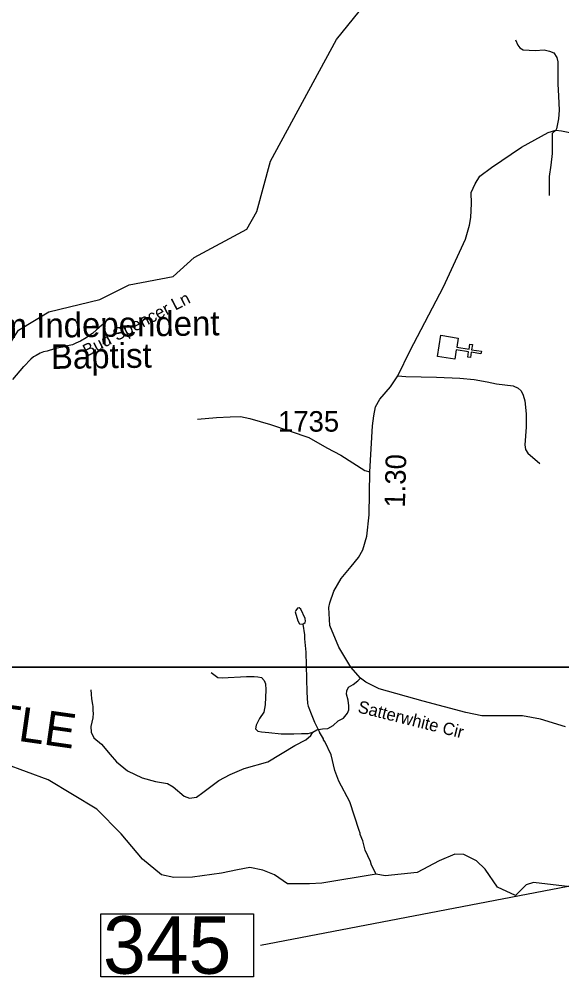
# Model space of a CAD drawing. Extents: x 1159738 to 1321356, y 736314 to 882035.
# Drawn here: x 1292948 to 1296251, y 780405 to 786244 of the extents above; entities that cross this region are included whole.
import ezdxf

# ---------------------------------------------------------------- set-up
doc = ezdxf.new("R2010")
doc.units = 0
for name, color, linetype in [('Exist Cultural Church CELL', 7, 'Continuous'), ('Exist Cultural Church Label', 7, 'Continuous'), ('Exist Hydrographic Creek Single Shore', 7, 'Continuous'), ('Exist Hydrographic Misc Water Feature', 7, 'Continuous'), ('Exist Hydrographic River Shore Label', 7, 'Continuous'), ('Exist Road Non-System Type 51', 7, 'Continuous'), ('Exist Road Non-System Type 51 Label', 7, 'Continuous'), ('Exist Road Secondary Mileage Hundredths English Label', 7, 'Continuous'), ('Exist Road Secondary Structure Standard Bridge Number Label', 7, 'Continuous'), ('Exist Road Secondary Type 51 Attributed', 7, 'Continuous'), ('Exist Road Secondary Type 51 Label', 7, 'Continuous'), ('Exist Road Secondary Type 51 Number Label', 7, 'Continuous'), ('Map Preparation Inset Cut Line', 7, 'Continuous')]:
    doc.layers.add(name, color=color, linetype=linetype)

msp = doc.modelspace()

# ---------------------------------------------------------------- linework, layer by layer
at = {"layer": 'Exist Cultural Church CELL'}
msp.add_lwpolyline([(1295619.9, 784301.7), (1295610.9, 784245.5), (1295686.1, 784233.4), (1295691.2, 784265), (1295707, 784262.5), (1295701.9, 784230.9), (1295761.3, 784221.3), (1295758.7, 784205.5), (1295699.4, 784215.1), (1295694.3, 784183.5), (1295678.5, 784186), (1295683.6, 784217.6), (1295608.4, 784229.7), (1295599.1, 784172.8), (1295494, 784189.7), (1295514.8, 784318.7)], close=True, dxfattribs=at)
at = {"layer": 'Exist Hydrographic Creek Single Shore'}
msp.add_lwpolyline([(1296388, 780949.3), (1296232.4, 780967.6), (1296078.4, 780985.9), (1296034.1, 780972.2), (1295968, 780906.5), (1295858.8, 780957.7), (1295783.7, 781067.1), (1295732.4, 781118.3), (1295653.9, 781155.9), (1295599.3, 781159.3), (1295503.6, 781118.3), (1295370.5, 781046.6), (1295175.8, 781026.1), (1295121, 781035.9), (1294790, 780981.7), (1294714.8, 780978.2), (1294619.2, 780978.2), (1294581.7, 780978.2), (1294503.1, 781032.9), (1294431.4, 781060.2), (1294352.9, 781077.3), (1294277.8, 781063.7), (1294178.7, 781043.2), (1294002.3, 781019.2), (1293889.6, 781015.8), (1293814.5, 781032.8), (1293698.4, 781128.5), (1293568.6, 781282.3), (1293421.8, 781432.6), (1293124.7, 781610.3), (1292861.8, 781709.4)], dxfattribs=at)
at = {"layer": 'Exist Hydrographic Misc Water Feature'}
for points in [[(1292628.5, 784090.7), (1292786.5, 784103.9), (1292943.5, 784350.3), (1293129.5, 784461.4), (1293439.5, 784537.2), (1293617.5, 784625.6), (1293884.5, 784676), (1294013.6, 784791.6), (1294334.6, 784965.7), (1294395.6, 785072.8), (1294477.5, 785379.7), (1294879.5, 786120.1), (1295017.5, 786291.3), (1295219.5, 786730.4), (1295761.5, 787415.4), (1296013.5, 787810.9)], [(1294674.5, 782558.5), (1294689, 782569), (1294691.3, 782577), (1294689.7, 782593), (1294663.5, 782649.9), (1294651.7, 782658.2), (1294641.6, 782656.5), (1294631.2, 782642.9), (1294628.9, 782634.9), (1294643.3, 782578.5), (1294654.8, 782562.1), (1294674.5, 782558.5)], [(1294674.5, 782558.5), (1294684.7, 782493.2), (1294683.9, 782469.2), (1294693.5, 782388.9), (1294698, 782144.7), (1294704, 782076.5), (1294707.5, 782060.4), (1294729.7, 782003.7), (1294746.5, 781963.1), (1294776.7, 781902.1)], [(1295121, 781035.9), (1295117.7, 781044.4), (1295093, 781091.1), (1295085.6, 781113.3), (1295053.5, 781182.2), (1295039, 781238.6), (1295024.2, 781279), (1295024.4, 781287), (1295016.8, 781303.2), (1294959.7, 781476.7), (1294894.6, 781602.8), (1294870.2, 781667.8), (1294846.7, 781764), (1294808.2, 781845.1), (1294800.6, 781855.3), (1294800.7, 781861.3), (1294776.7, 781902.1)]]:
    msp.add_lwpolyline(points, dxfattribs=at)
at = {"layer": 'Exist Road Non-System Type 51'}
for points in [[(1295969.8, 786117.2), (1295983.8, 786086.2), (1295996.2, 786069.1), (1296016.4, 786056.6), (1296087.8, 786053.5), (1296143.8, 786056.6), (1296176.4, 786048.8), (1296202.8, 786038), (1296219.9, 786010), (1296226.1, 785983.6), (1296226.1, 785849.9), (1296230.7, 785775.3), (1296235.4, 785689.8), (1296230.7, 785637), (1296218.3, 785576.3), (1296214, 785567.1)], [(1296176.4, 785169.8), (1296176.4, 785284.8), (1296185.7, 785354.7), (1296193.4, 785426.2), (1296193.4, 785503.9), (1296193.4, 785550.6), (1296214, 785567.1)], [(1293501.9, 784424.9), (1293500.2, 784423.4), (1293477.8, 784404), (1293451.1, 784380.5), (1293418.5, 784351.4), (1293393.9, 784330.1), (1293373.6, 784316.5), (1293355.1, 784302.8), (1293320.7, 784283.7), (1293292.4, 784270.5), (1293272, 784260.9), (1293241.9, 784253.7), (1293211.7, 784246.5), (1293177.5, 784239.2), (1293151.4, 784231.9), (1293131.2, 784226.3), (1293119, 784222.7), (1293096.8, 784217.2), (1293076.7, 784209.8), (1293052.4, 784196.2), (1293036.2, 784186.8), (1293019.7, 784173.1)], [(1292909.8, 784049.6), (1292976, 784127.9), (1293019.7, 784173.1)], [(1295253.5, 784072.2), (1295301.4, 784067.3), (1295488.7, 784062.8), (1295629.6, 784058.3), (1295718, 784049.3), (1295795.9, 784035.8), (1295852.8, 784023.8), (1295954.7, 784010.3), (1295984.7, 783996.9), (1296004.2, 783980.4), (1296016.1, 783953.4), (1296025.1, 783920.4), (1296034.1, 783839.4), (1296034.1, 783759.9), (1296026.6, 783650.5), (1296029.6, 783622), (1296044.6, 783601), (1296118, 783538)], [(1294033.2, 783807.9), (1294148.6, 783818.4), (1294232.5, 783822.9), (1294295.4, 783824.4), (1294352.4, 783812.4), (1294478.2, 783774.9), (1294712, 783695.4), (1294819.8, 783633.9), (1294905.3, 783588.9), (1295051.7, 783495.1), (1295083.1, 783487.6)], [(1293384.7, 781936.3), (1293386.1, 781900.9), (1293402.4, 781866.8), (1293450, 781827.4), (1293501.8, 781764.7), (1293539.9, 781719.8), (1293607.9, 781666.7), (1293696.4, 781623.1), (1293778, 781599.9), (1293851.5, 781589), (1293886.5, 781567.8), (1293953.2, 781512), (1293985.9, 781499.8), (1294026.7, 781505.2), (1294066.2, 781533.8), (1294162.8, 781606), (1294232.2, 781644.1), (1294317.9, 781680.9), (1294462.2, 781721.7), (1294626.2, 781819.2), (1294692.9, 781854.6), (1294722.8, 781880.5), (1294736.5, 781902.3), (1294759.6, 781915.9), (1294793.6, 781922.7), (1294826.3, 781924.1), (1294858.9, 781941.8), (1294890.2, 781970.4), (1294921.5, 781986.7), (1294947.4, 782018), (1294954.2, 782037.1), (1294954.2, 782061.6), (1294950.1, 782097), (1294940.6, 782132.4), (1294943.3, 782152.9), (1294952.8, 782174.6), (1294981.4, 782192.3), (1295010, 782214.1), (1295026.3, 782231.2)], [(1294116.7, 782264.1), (1294157.4, 782234.2), (1294184.6, 782231.5), (1294332.6, 782239.6), (1294377.5, 782241), (1294400.5, 782238.3), (1294422.3, 782234.2), (1294438.6, 782216.5), (1294446.7, 782196.1), (1294449.4, 782159.4), (1294445.4, 782067), (1294437.2, 782023.5), (1294411.4, 781985.5), (1294389.7, 781944.7), (1294387, 781921.6), (1294400.5, 781908), (1294423.6, 781903.9), (1294467.1, 781898.5), (1294541.8, 781891.7), (1294566.3, 781890.3), (1294620.6, 781890.3), (1294666.8, 781893), (1294706.2, 781893), (1294736.5, 781902.3)], [(1293384.9, 782159.4), (1293386, 782132.8), (1293389.2, 782104.7), (1293392.8, 782082.4), (1293394.3, 782068.4), (1293396.1, 782060.3), (1293397.6, 782032.3), (1293399.1, 782016.3), (1293397, 781988), (1293384.7, 781936.3)]]:
    msp.add_lwpolyline(points, dxfattribs=at)
at = {"layer": 'Exist Road Secondary Structure Standard Bridge Number Label'}
msp.add_line((1296720.7, 781043.6), (1294416.9, 780602.4), dxfattribs=at)
msp.add_lwpolyline([(1293445.9, 780794.5), (1294374.9, 780794.5), (1294374.9, 780410.4), (1293445.9, 780410.4)], close=True, dxfattribs=at)
at = {"layer": 'Exist Road Secondary Type 51 Attributed'}
msp.add_lwpolyline([(1296272.5, 781933.6), (1296121.2, 781979.8), (1296011.5, 781999.9), (1295764.5, 782001.3), (1295667.3, 782021.3), (1295407.6, 782089.3), (1295139.1, 782165.6), (1295058.7, 782206.5), (1295026.3, 782231.2), (1294967.4, 782296.7), (1294893.8, 782419.5), (1294839.6, 782551), (1294833.3, 782660.2), (1294839, 782689.2), (1294862.7, 782759.2), (1294908.8, 782836.6), (1294968.9, 782910.3), (1295013.5, 782964.6), (1295040.6, 783011.2), (1295065.1, 783095.8), (1295079, 783225.8), (1295083.1, 783487.6), (1295098.5, 783767.9), (1295106.3, 783828), (1295117.9, 783882.3), (1295143.1, 783928.9), (1295208.7, 784005.6), (1295253.5, 784072.2), (1295327.7, 784225.3), (1295530.5, 784614), (1295664.3, 784905), (1295689.1, 784989.2), (1295696.9, 785035.7), (1295700.7, 785121.1), (1295698.8, 785189), (1295723, 785241.4), (1295752.4, 785287.8), (1295822, 785340.4), (1296005.9, 785464.2), (1296167.6, 785554.7), (1296214, 785567.1), (1296248, 785564), (1296329.9, 785546.9)], dxfattribs=at)
at = {"layer": 'Map Preparation Inset Cut Line'}
for points in [[(1289258, 782300.2), (1309748.5, 782300.2), (1309748.5, 816385.3), (1289258, 816385.3)], [(1274049.2, 782296.9), (1310076.7, 782296.9), (1310076.7, 766757), (1274049.2, 766757)]]:
    msp.add_lwpolyline(points, close=True, dxfattribs=at)

# ---------------------------------------------------------------- texts
at = {"layer": 'Exist Cultural Church Label'}
for s, p in [('Freedom Independent', (1292194.6, 784292)), ('Baptist', (1293142.4, 784113.6))]:
    msp.add_text(s, height=150, rotation=0.76459, dxfattribs=at).set_placement(p)
at = {"layer": 'Exist Hydrographic River Shore Label'}
msp.add_text('LITTLE', height=210, rotation=351.86778, dxfattribs=at).set_placement((1292365.7, 781930.8))
at = {"layer": 'Exist Road Non-System Type 51 Label'}
msp.add_text('Bud Spencer Ln', height=75, rotation=27.59513, dxfattribs=at).set_placement((1293360, 784186.5))
at = {"layer": 'Exist Road Secondary Mileage Hundredths English Label'}
msp.add_text('1.30', height=125, rotation=88.47367, dxfattribs=at).set_placement((1295295.9, 783268.1))
at = {"layer": 'Exist Road Secondary Structure Standard Bridge Number Label'}
msp.add_text('345', height=350, dxfattribs=at).set_placement((1293458.4, 780430.1))
at = {"layer": 'Exist Road Secondary Type 51 Label'}
msp.add_text('Satterwhite Cir', height=75, rotation=345.9879, dxfattribs=at).set_placement((1295004.6, 782022.6))
at = {"layer": 'Exist Road Secondary Type 51 Number Label'}
msp.add_text('1735', height=125, dxfattribs=at).set_placement((1294523.8, 783731.7))

doc.saveas('drawing.dxf')
